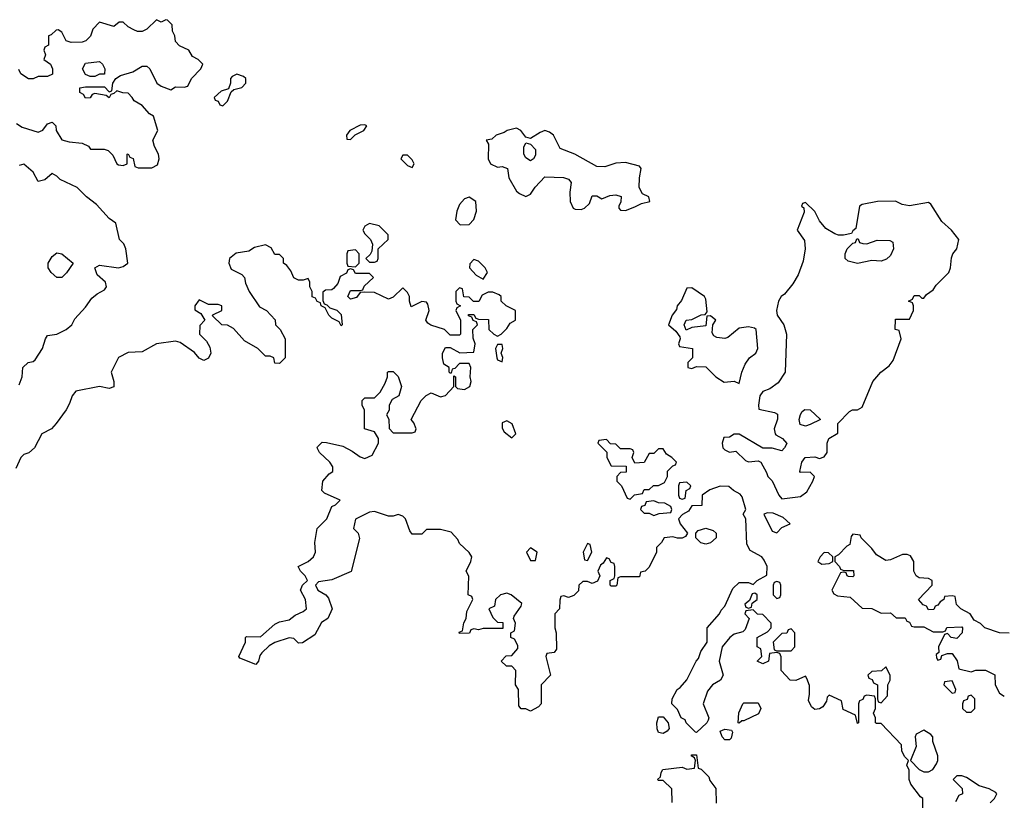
# Model space of a CAD drawing. Header units: inches. Extents: x 2601682 to 2755810, y 449311 to 584050.
# Tile 379 of 505: x 2712533 to 2716690, y 516578 to 519878. Entities that reach past the tile are written whole.
import ezdxf

# ---------------------------------------------------------------- set-up
doc = ezdxf.new("R2010")
doc.units = ezdxf.units.IN
doc.header["$MEASUREMENT"] = 0
doc.layers.add('C7511', color=7, linetype='Continuous')

msp = doc.modelspace()

# ---------------------------------------------------------------- linework, layer by layer
at = {"layer": 'C7511', "color": 2, "elevation": 2}
for points in [[(2712519.6, 519439.6), (2712543.6, 519423.6), (2712610, 519402.8), (2712630, 519411.3), (2712650, 519438), (2712670, 519444.7), (2712684.7, 519430), (2712686, 519410), (2712711.1, 519371.1), (2712742, 519362), (2712796.9, 519356.9), (2712823.6, 519343.6), (2712832, 519332), (2712889.1, 519330.9), (2712906, 519326), (2712925.4, 519305.4), (2712942, 519270), (2712950, 519264.7), (2712970, 519262), (2712986, 519270), (2712986, 519310), (2712990, 519312), (2712998, 519298), (2713011.6, 519291.6), (2713018, 519258), (2713032.7, 519252.7), (2713090, 519252), (2713114.6, 519265.4), (2713122, 519290), (2713119, 519310), (2713102, 519342), (2713095.3, 519370), (2713115.3, 519410), (2713098, 519470), (2713081.2, 519481.2), (2713050, 519515.3), (2713015.3, 519535.3), (2713008, 519550), (2712990, 519568), (2712968.7, 519568.7), (2712942, 519578), (2712930, 519566), (2712918, 519562), (2712910, 519548), (2712898, 519558), (2712850, 519566), (2712838, 519562), (2712830, 519548), (2712810, 519546), (2712802, 519562), (2712786, 519570), (2712786, 519590), (2712810, 519594), (2712890, 519594), (2712910, 519574), (2712922, 519578), (2712926, 519610), (2712938, 519630), (2712958, 519642), (2713010, 519658), (2713050, 519682), (2713070, 519682), (2713082, 519670), (2713112, 519610), (2713130, 519598), (2713170, 519582), (2713190, 519594), (2713227.3, 519592.7), (2713242, 519598), (2713258, 519630), (2713298, 519670), (2713306, 519690), (2713286, 519710), (2713262, 519722), (2713246, 519750), (2713207.3, 519767.3), (2713190, 519786), (2713188, 519810), (2713178, 519830), (2713176.4, 519856.4), (2713156.4, 519876.4), (2713150, 519878), (2713130, 519868), (2713110, 519878), (2713070, 519838), (2713050, 519828), (2713030, 519828), (2713014.6, 519834.6), (2712990, 519848), (2712970, 519868), (2712952.7, 519867.3), (2712930, 519848.7), (2712870, 519868), (2712842, 519838), (2712831.3, 519808.7), (2712811.3, 519788.7), (2712796.9, 519783.1), (2712750, 519782), (2712729, 519789), (2712710, 519826), (2712694.6, 519834.6), (2712686.4, 519833.6), (2712665.4, 519814.6), (2712654, 519810), (2712654, 519770), (2712638, 519762), (2712634, 519750), (2712642, 519730), (2712634, 519710), (2712662, 519690), (2712671.1, 519671.1), (2712671.6, 519648.4), (2712650, 519638), (2712610, 519638), (2712590, 519628), (2712570, 519628.7), (2712538, 519650), (2712528.4, 519668.4)], [(2712530, 518336), (2712542.7, 518370), (2712545.2, 518410), (2712568.7, 518430), (2712590, 518434.8), (2712597.6, 518442.4), (2712629.2, 518490), (2712641.2, 518530), (2712650, 518544.7), (2712690, 518550.7), (2712729, 518570), (2712753.2, 518590), (2712764.7, 518615.3), (2712810, 518664.7), (2712837.2, 518702.8), (2712859, 518721), (2712890, 518738), (2712899, 518750), (2712895.3, 518770), (2712860.2, 518800.2), (2712849.3, 518830.7), (2712870, 518841), (2712950, 518830.8), (2712970, 518836), (2712988.7, 518850), (2712981.2, 518910), (2712972, 518932), (2712954, 518950), (2712939, 519019), (2712910, 519038), (2712857.5, 519097.5), (2712815.3, 519130), (2712775.3, 519170), (2712703.7, 519203.7), (2712690, 519218), (2712670, 519228), (2712638, 519202), (2712610, 519195.3), (2712590, 519234), (2712550, 519268.7), (2712530, 519262)], [(2716346, 516550), (2716346, 516590), (2716336.4, 516596.4), (2716295.3, 516650), (2716288.7, 516670), (2716288.7, 516710), (2716278, 516730), (2716286, 516750), (2716270, 516766), (2716258, 516790), (2716256.4, 516816.4), (2716170, 516906), (2716150, 516906), (2716146, 516910), (2716146, 516930), (2716138, 516950), (2716146, 516970), (2716146, 517010), (2716142, 517022), (2716110, 517026), (2716098, 517022), (2716092.7, 517007.3), (2716078, 517002), (2716074, 516990), (2716074, 516910), (2716070, 516906), (2716062, 516942), (2716010, 516966), (2716002, 517002), (2715950, 517026), (2715942, 517018), (2715939.6, 517000.4), (2715923.6, 516976.4), (2715910, 516968), (2715890, 516966), (2715876.4, 516976.4), (2715863.1, 517003.1), (2715868, 517030), (2715867.3, 517067.3), (2715856.4, 517096.4), (2715850, 517106), (2715810, 517088), (2715786, 517090), (2715748, 517130), (2715747.3, 517187.3), (2715742, 517202), (2715730, 517206), (2715698, 517202), (2715694, 517170), (2715670, 517158), (2715646, 517170), (2715666, 517190), (2715662, 517222), (2715646, 517230), (2715646, 517270), (2715690, 517294), (2715706, 517310), (2715706, 517330), (2715670, 517366), (2715648.4, 517368.4), (2715630, 517386), (2715598, 517382), (2715594, 517370), (2715612, 517350), (2715596, 517304), (2715586, 517294), (2715550, 517284), (2715531.3, 517270), (2715498, 517230), (2715486, 517170), (2715502.8, 517110), (2715491.3, 517090), (2715458, 517070), (2715436.9, 517043.1), (2715418, 516990), (2715442, 516930), (2715439.6, 516920.4), (2715434, 516910), (2715390, 516868.7), (2715386, 516870), (2715346, 516910), (2715342, 516922), (2715326, 516930), (2715310, 516966), (2715286, 516990), (2715288, 517010), (2715308.7, 517050), (2715322, 517058), (2715348.9, 517091.1), (2715388.7, 517170), (2715399, 517181), (2715408.7, 517210), (2715435.3, 517250), (2715435.3, 517310), (2715488, 517370), (2715494.6, 517385.4), (2715510, 517402), (2715544, 517476), (2715570, 517502), (2715610, 517502), (2715630, 517494), (2715646, 517510), (2715687.3, 517532.7), (2715688, 517570), (2715676.4, 517596.4), (2715666, 517610), (2715616.4, 517636.4), (2715603.1, 517663.1), (2715598, 517770), (2715588, 517790), (2715598, 517810), (2715583.1, 517863.1), (2715574.6, 517874.6), (2715546, 517890), (2715527.3, 517907.3), (2715490, 517908), (2715446.4, 517893.6), (2715414, 517870), (2715412.7, 517827.3), (2715370, 517826), (2715356.9, 517803.1), (2715331.6, 517788.4), (2715314, 517770), (2715322, 517750), (2715352, 517710), (2715343.6, 517696.4), (2715330, 517688.7), (2715310, 517688.7), (2715290, 517695.3), (2715254, 517690), (2715242, 517670), (2715222, 517650), (2715222, 517630), (2715190, 517566), (2715174, 517550), (2715154, 517546), (2715150, 517526), (2715070, 517526), (2715058, 517522), (2715054, 517490), (2715050, 517486), (2715030, 517486), (2715026, 517490), (2715026, 517510), (2715042, 517518), (2715046, 517530), (2715046, 517570), (2715042, 517582), (2715030, 517586), (2715022, 517602), (2715010, 517606), (2714996.9, 517583.1), (2714984.7, 517575.3), (2714974, 517550), (2714982, 517530), (2714972.7, 517507.3), (2714950, 517498), (2714930, 517506), (2714910, 517506), (2714894, 517490), (2714892.7, 517467.3), (2714872.7, 517447.3), (2714850, 517438), (2714830, 517446), (2714818, 517442), (2714812.7, 517427.3), (2714812, 517390), (2714792, 517370), (2714792, 517310), (2714798, 517290), (2714799.6, 517220.4), (2714790, 517206), (2714758, 517202), (2714754, 517190), (2714774, 517110), (2714734, 517070), (2714734, 516990), (2714723.6, 516976.4), (2714690, 516958), (2714670, 516968), (2714650, 516968), (2714640.4, 516980.4), (2714638, 517050), (2714626, 517070), (2714628, 517130), (2714610, 517148), (2714588, 517148), (2714566, 517170), (2714587.3, 517192.7), (2714610, 517194), (2714636.4, 517223.6), (2714636.4, 517236.4), (2714622, 517262), (2714606, 517270), (2714606, 517290), (2714622, 517298), (2714626, 517330), (2714618, 517350), (2714620.4, 517359.6), (2714650, 517402), (2714652.5, 517412.5), (2714608, 517450), (2714590, 517457.2), (2714562, 517450), (2714542, 517430), (2714538, 517402), (2714514, 517390), (2714530, 517354), (2714550, 517334), (2714572.7, 517332.7), (2714572.7, 517307.3), (2714490, 517308), (2714470, 517302), (2714450, 517306), (2714438, 517302), (2714431.6, 517288.4), (2714390, 517286), (2714388, 517292), (2714402, 517298), (2714408.4, 517331.6), (2714418, 517350), (2714420.4, 517379.6), (2714446, 517430), (2714442, 517442), (2714426, 517450), (2714428.4, 517528.4), (2714418, 517550), (2714438, 517590), (2714442, 517610), (2714430, 517628), (2714390, 517666), (2714383.1, 517683.1), (2714354, 517714), (2714310, 517726), (2714250, 517726), (2714230, 517706), (2714190, 517706), (2714180.4, 517720.4), (2714162, 517770), (2714150, 517782), (2714130, 517788.7), (2714110, 517782), (2714090, 517782), (2714030, 517802), (2714010, 517799), (2713951.1, 517768.9), (2713942, 517730), (2713961, 517710), (2713967.1, 517687.1), (2713932, 517548), (2713850, 517513.2), (2713794.8, 517505.2), (2713781, 517490), (2713791.3, 517470), (2713824.7, 517450), (2713836, 517436), (2713852, 517390), (2713834, 517350), (2713807.3, 517332.7), (2713778.8, 517281.2), (2713727.3, 517247.3), (2713710, 517246), (2713690, 517266), (2713670, 517268), (2713610, 517249), (2713586, 517234), (2713555.3, 517204.7), (2713546.8, 517193.2), (2713541, 517170), (2713530, 517155.3), (2713462, 517182), (2713458, 517190), (2713486, 517250), (2713486, 517270), (2713490, 517274), (2713550, 517272), (2713610, 517326), (2713630, 517336), (2713670, 517344.7), (2713695.5, 517364.5), (2713730, 517378.8), (2713744, 517390), (2713739, 517430), (2713718, 517470), (2713726, 517490), (2713748, 517510), (2713738, 517530), (2713718, 517550), (2713708.7, 517570), (2713750, 517591), (2713773.2, 517610), (2713781.2, 517630), (2713779, 517670), (2713788, 517730), (2713828.7, 517770), (2713850, 517822), (2713866, 517830), (2713886, 517850), (2713819, 517879), (2713808.7, 517890), (2713813.2, 517930), (2713839.3, 517960.7), (2713855.3, 517970), (2713855.3, 517990), (2713842, 518010), (2713798, 518050), (2713788, 518070), (2713790, 518074), (2713810, 518094), (2713827.3, 518092.7), (2713896.8, 518076.8), (2713936.8, 518056.8), (2713970, 518032), (2713990, 518024.7), (2714020.4, 518039.6), (2714048, 518090), (2714048, 518110), (2714030, 518138), (2713988.7, 518150), (2713988, 518230), (2713978, 518250), (2713978, 518270), (2713990, 518282), (2714030, 518282), (2714054.6, 518305.4), (2714076.4, 518343.6), (2714086, 518370), (2714086, 518390), (2714090, 518392), (2714110, 518392), (2714130, 518372), (2714144.7, 518330), (2714134, 518290), (2714105.4, 518274.6), (2714092, 518250), (2714092, 518230), (2714082, 518210), (2714091.3, 518191.3), (2714092.7, 518152.7), (2714110, 518134), (2714190, 518134), (2714202, 518138), (2714206, 518150), (2714196.4, 518176.4), (2714186, 518190), (2714228, 518270), (2714248.9, 518291.1), (2714270, 518302), (2714310, 518286), (2714330, 518292), (2714366, 518330), (2714366, 518374), (2714372, 518370), (2714372, 518330), (2714381, 518321), (2714410, 518316), (2714433.2, 518330), (2714439, 518350), (2714435.3, 518370), (2714438, 518410), (2714430, 518426), (2714390, 518426), (2714370, 518406), (2714358, 518402), (2714354, 518386), (2714350, 518386), (2714346, 518390), (2714346, 518410), (2714324, 518424), (2714318, 518450), (2714318, 518470), (2714330, 518494), (2714350, 518494), (2714391.6, 518471.6), (2714450, 518474), (2714455.3, 518510), (2714447.3, 518532.7), (2714446, 518570), (2714466, 518590), (2714462, 518602), (2714447.3, 518607.3), (2714442, 518622), (2714427.3, 518627.3), (2714427.3, 518632.7), (2714450, 518634), (2714458, 518618), (2714470, 518614), (2714512.7, 518612.7), (2714514, 518570), (2714534, 518550), (2714550, 518542), (2714566, 518550), (2714590, 518574), (2714603.1, 518596.9), (2714626, 518610), (2714626, 518650), (2714586, 518670), (2714566, 518690), (2714566, 518710), (2714556.4, 518716.4), (2714530, 518728), (2714510, 518728), (2714484.7, 518715.3), (2714471.6, 518688.4), (2714448, 518688), (2714430, 518706), (2714407.3, 518707.3), (2714402, 518742), (2714390, 518746), (2714374, 518730), (2714374, 518690), (2714378, 518678), (2714394, 518670), (2714378, 518662), (2714374, 518650), (2714394, 518610), (2714394, 518550), (2714390, 518546), (2714350, 518546), (2714326, 518570), (2714268.4, 518588.4), (2714256.4, 518596.4), (2714248, 518610), (2714262, 518650), (2714256.4, 518676.4), (2714250, 518686), (2714230, 518688), (2714186, 518666), (2714178, 518690), (2714178, 518710), (2714170, 518726), (2714150, 518746), (2714110, 518706), (2714090, 518698), (2714030, 518726), (2713990, 518728), (2713970, 518726), (2713955.3, 518704.7), (2713930, 518698), (2713918, 518710), (2713930, 518734), (2713970, 518734), (2713982, 518738), (2713987.3, 518752.7), (2714026, 518790), (2714010, 518806), (2713950, 518806), (2713942, 518822), (2713930, 518826), (2713918, 518822), (2713912.7, 518807.3), (2713886, 518794), (2713876, 518764), (2713856.9, 518743.1), (2713850, 518738), (2713823.6, 518736.4), (2713812.7, 518727.3), (2713812.7, 518692.7), (2713818, 518678), (2713830, 518674), (2713842, 518662), (2713871.6, 518651.6), (2713890, 518634), (2713894, 518590), (2713890, 518586), (2713882, 518602), (2713850, 518618), (2713838, 518630), (2713822, 518662), (2713806, 518670), (2713802, 518682), (2713788, 518688), (2713782, 518702), (2713767.3, 518707.3), (2713768, 518730), (2713758, 518750), (2713758, 518770), (2713750, 518786), (2713730, 518778), (2713710, 518778), (2713690, 518788), (2713678, 518818), (2713660.4, 518840.4), (2713646, 518850), (2713646, 518870), (2713630, 518886), (2713610, 518886), (2713594.6, 518914.6), (2713570, 518928), (2713523.6, 518916.4), (2713499.6, 518900.4), (2713447.1, 518892.9), (2713418, 518870), (2713416, 518850), (2713425.4, 518825.4), (2713470, 518802), (2713482, 518790), (2713486, 518766), (2713502, 518730), (2713545.4, 518665.4), (2713574, 518650), (2713610.9, 518610.9), (2713612, 518590), (2713632, 518570), (2713654, 518530), (2713654, 518450), (2713630, 518426), (2713610, 518428), (2713606, 518450), (2713590, 518458), (2713570, 518458), (2713538, 518490), (2713482, 518522), (2713434.6, 518574.6), (2713410, 518588), (2713386, 518590), (2713347.3, 518627.3), (2713348.4, 518631.6), (2713386, 518650), (2713386, 518670), (2713370, 518675.3), (2713330, 518675.3), (2713290, 518695.3), (2713272, 518670), (2713272.7, 518652.7), (2713296.9, 518636.9), (2713314, 518610), (2713292.7, 518587.3), (2713292, 518550), (2713320.7, 518520.7), (2713335.2, 518495.2), (2713339.1, 518470), (2713330, 518449), (2713310, 518439), (2713290, 518449), (2713270, 518473.2), (2713210, 518515.3), (2713190, 518521.2), (2713110, 518509), (2713050, 518476), (2712990, 518472.4), (2712950, 518451.3), (2712919.1, 518390), (2712930.7, 518350), (2712930, 518328), (2712910, 518321.2), (2712869.3, 518329.3), (2712770, 518309.3), (2712753.4, 518290), (2712743.1, 518256.9), (2712729, 518231), (2712686.7, 518173.3), (2712666.8, 518150), (2712626, 518130), (2712594.8, 518070), (2712570.4, 518049.6), (2712550, 518042.7), (2712537.3, 518030), (2712516.3, 517983.7)], [(2716710, 517288), (2716670, 517288.7), (2716608, 517310), (2716590, 517328), (2716563.1, 517343.1), (2716546, 517370), (2716506, 517390), (2716488.4, 517408.4), (2716482, 517442), (2716470, 517446), (2716438, 517442), (2716434, 517430), (2716419.6, 517420.4), (2716410, 517406), (2716398, 517402), (2716392.7, 517387.3), (2716370, 517386), (2716362, 517402), (2716347.3, 517407.3), (2716328, 517430), (2716386, 517490), (2716386, 517510), (2716370, 517518), (2716330, 517522), (2716318, 517530), (2716308, 517550), (2716308, 517590), (2716294.6, 517614.6), (2716280.4, 517620.4), (2716259.6, 517620.4), (2716210, 517598), (2716190, 517595.3), (2716150, 517618), (2716130, 517646), (2716086, 517690), (2716082, 517702), (2716050, 517706), (2716043.6, 517696.4), (2716038, 517662), (2716025.4, 517654.6), (2715990, 517618), (2715974, 517610), (2715974, 517590), (2715994, 517570), (2715998, 517558), (2716012.7, 517552.7), (2716052.7, 517552.7), (2716054, 517530), (2716050, 517526), (2716032.7, 517527.3), (2716026, 517530), (2716022, 517542), (2716010, 517546), (2715998, 517542), (2715962, 517470), (2715970, 517454), (2715985.4, 517445.4), (2716039.6, 517439.6), (2716090, 517394), (2716130, 517392), (2716170, 517372), (2716210, 517374), (2716232.7, 517352.7), (2716272, 517352), (2716278, 517338), (2716290, 517334), (2716298, 517318), (2716310, 517314), (2716350, 517314), (2716390, 517294), (2716430, 517294), (2716442, 517298), (2716448, 517312), (2716510, 517314), (2716514, 517310), (2716512, 517290), (2716490, 517266), (2716466, 517270), (2716450, 517286), (2716438, 517282), (2716412, 517230), (2716414, 517206), (2716402, 517198), (2716403.6, 517183.6), (2716410, 517174), (2716422, 517178), (2716426, 517194), (2716450, 517202), (2716470, 517202), (2716491.6, 517171.6), (2716498, 517138), (2716550, 517124.7), (2716570, 517132), (2716610, 517131), (2716650, 517111.3), (2716652, 517070), (2716670, 517034), (2716690, 517022)], [(2715287.3, 516572.7), (2715286, 516630), (2715250, 516666), (2715230, 516666), (2715226, 516670), (2715238, 516682), (2715240.4, 516699.6), (2715248.4, 516711.6), (2715330, 516722), (2715350, 516714), (2715382, 516718), (2715386, 516750), (2715382, 516762), (2715368, 516770), (2715370, 516774), (2715390, 516774), (2715398, 516718), (2715410, 516714), (2715442, 516682), (2715446.4, 516666.4), (2715471.6, 516631.6), (2715474, 516570)], [(2716630, 516572), (2716648, 516590), (2716658, 516610), (2716654.6, 516614.6), (2716626, 516630), (2716584, 516644), (2716530, 516678), (2716510, 516686), (2716490, 516686), (2716474, 516670), (2716512, 516632), (2716514, 516610), (2716498, 516602), (2716483.6, 516576.4)]]:
    msp.add_lwpolyline(points, dxfattribs=at)
for points in [[(2712830, 519638), (2712810, 519646), (2712798, 519670), (2712810, 519694), (2712870, 519702), (2712882, 519690), (2712892, 519670), (2712890, 519648), (2712870, 519648), (2712850, 519638)], [(2713450, 519648), (2713430, 519638), (2713422, 519630), (2713422, 519610), (2713414, 519586), (2713383.6, 519576.4), (2713354, 519550), (2713358, 519538), (2713370, 519534), (2713378, 519518), (2713390, 519514), (2713410, 519534), (2713426, 519574), (2713436.4, 519583.6), (2713470, 519592), (2713488, 519610), (2713488, 519630), (2713478, 519638)], [(2713990, 519434), (2713970, 519432.3), (2713926, 519410), (2713912, 519390), (2713914, 519374), (2713930, 519372), (2713948.4, 519391.6), (2713986, 519410), (2713998, 519430)], [(2714630, 519420.7), (2714591.3, 519410), (2714578.8, 519401.2), (2714544.7, 519390), (2714526.8, 519373.2), (2714502, 519370), (2714512, 519352), (2714511, 519290), (2714521, 519270), (2714550, 519256), (2714570, 519258), (2714592, 519250), (2714598, 519210), (2714630, 519154), (2714643.6, 519143.6), (2714670, 519132), (2714690, 519142), (2714708.9, 519171.1), (2714750, 519214), (2714828.9, 519211.1), (2714850, 519204.7), (2714861, 519190), (2714854.9, 519150), (2714856.3, 519110), (2714870, 519082), (2714878, 519078), (2714903.1, 519076.9), (2714918, 519082), (2714938, 519102), (2714950, 519134), (2714970, 519134), (2714990, 519122), (2715024.7, 519135.3), (2715050, 519138), (2715072, 519132), (2715071.3, 519108.7), (2715062, 519090), (2715062, 519082), (2715070, 519074), (2715090, 519072), (2715130, 519088), (2715158.4, 519101.6), (2715192.7, 519110), (2715188.7, 519130), (2715162.9, 519142.9), (2715148.7, 519170), (2715149, 519210), (2715156.3, 519250), (2715150, 519259.5), (2715090, 519274.7), (2715050, 519271.6), (2715002.8, 519257.2), (2714970, 519258.4), (2714877.2, 519310), (2714814.5, 519334.5), (2714787, 519390), (2714770, 519403.6), (2714750, 519409.6), (2714730, 519402.4), (2714690, 519376), (2714670, 519382), (2714649.2, 519410)], [(2714690, 519282), (2714670, 519295.3), (2714661.2, 519310), (2714660.9, 519339.1), (2714670, 519358), (2714690, 519352), (2714710.8, 519330), (2714710, 519306), (2714702, 519290)], [(2714170, 519306), (2714150, 519306), (2714142, 519290), (2714170, 519262), (2714190, 519254), (2714198, 519270), (2714190, 519286)], [(2714430, 519128.7), (2714410, 519122), (2714390, 519098), (2714378.8, 519070), (2714372.7, 519032.7), (2714392, 519012), (2714430, 519014), (2714450, 519034), (2714462, 519070), (2714458, 519110)], [(2716230, 519111.3), (2716154, 519110), (2716090, 519097.6), (2716079.1, 519090), (2716063.6, 518996.4), (2716050, 518986), (2716044.7, 518975.3), (2716011.3, 518968.7), (2715990, 518968.7), (2715974, 518974), (2715937, 518997), (2715909.4, 519029.4), (2715890, 519068.7), (2715850, 519106), (2715838, 519102), (2715834, 519090), (2715843.6, 519083.6), (2715845.4, 519065.4), (2715815.3, 518990), (2715845.8, 518945.8), (2715848.8, 518910), (2715841.1, 518858.9), (2715819.3, 518800.7), (2715797.2, 518762.8), (2715761.4, 518718.6), (2715748.5, 518710), (2715736.4, 518690), (2715728.5, 518650), (2715730.7, 518630), (2715759.5, 518590), (2715770.4, 518550), (2715764, 518390), (2715735.6, 518344.4), (2715700.4, 518319.6), (2715670, 518308), (2715658, 518290), (2715652, 518250), (2715654, 518234), (2715719.6, 518219.6), (2715732.7, 518212.7), (2715732, 518192), (2715718, 518150), (2715722, 518130), (2715724.7, 518124.7), (2715754, 518110), (2715771.1, 518088.9), (2715762, 518070), (2715750, 518058), (2715710, 518068.7), (2715670, 518068.7), (2715570, 518128), (2715550, 518128), (2715530, 518115.3), (2715506.4, 518113.6), (2715498, 518090), (2715502, 518070), (2715510, 518062), (2715530, 518052), (2715556, 518056), (2715596.9, 518016.9), (2715610, 518011.3), (2715650, 518016), (2715662, 518010), (2715686.4, 517966.4), (2715691, 517950), (2715710.4, 517930.4), (2715737.3, 517870), (2715750, 517854.8), (2715830, 517864.7), (2715855.5, 517884.5), (2715882, 517930), (2715888, 517950), (2715870, 517968), (2715830, 517966), (2715826, 517970), (2715835.3, 518010), (2715848.7, 518030), (2715890, 518032), (2715910, 518024.7), (2715930, 518032), (2715942, 518050), (2715942, 518090), (2715948.7, 518110), (2715987.3, 518132.7), (2715987.3, 518172.7), (2716036.4, 518223.6), (2716049.1, 518230.9), (2716070, 518231.3), (2716090, 518242), (2716135.3, 518350), (2716168.7, 518390), (2716203.2, 518416.8), (2716221.2, 518438.8), (2716254, 518530), (2716246, 518566), (2716228.7, 518570), (2716230, 518614), (2716290, 518614), (2716306, 518650), (2716306, 518670), (2716302, 518682), (2716286, 518690), (2716302, 518698), (2716310, 518714), (2716330, 518714), (2716342, 518702), (2716350, 518702), (2716362, 518718), (2716390, 518738), (2716402.9, 518757.1), (2716456, 518810), (2716462.7, 518830), (2716467, 518873), (2716472.7, 518890), (2716489, 518910), (2716498, 518950), (2716466.6, 518990), (2716425.6, 519025.6), (2716379.3, 519099.3), (2716370, 519106.6), (2716290, 519091.5), (2716258.4, 519098.4)], [(2714010, 519018), (2713990, 519006), (2713982, 518990), (2713990, 518974), (2714014, 518950), (2714022, 518930), (2714019.6, 518900.4), (2714012.7, 518887.3), (2713994, 518870), (2714010, 518854), (2714030, 518854), (2714042, 518858), (2714046, 518870), (2714046, 518910), (2714088, 518950), (2714088, 518970), (2714050, 519008)], [(2716110, 518932), (2716153.2, 518946.8), (2716206.4, 518946.4), (2716218.8, 518938.8), (2716222.8, 518910), (2716210, 518882), (2716193.2, 518866.8), (2716170, 518859), (2716130, 518862), (2716070, 518849), (2716030, 518858), (2716018, 518870), (2716018, 518890), (2716026, 518910), (2716050, 518934), (2716062, 518938), (2716067.3, 518952.7), (2716072.7, 518952.7), (2716078, 518938), (2716092.7, 518932.7)], [(2713950, 518906), (2713918, 518902), (2713914, 518890), (2713914, 518850), (2713918, 518838), (2713950, 518834), (2713966, 518850), (2713966, 518890)], [(2712710, 518789.3), (2712689.2, 518790), (2712665.2, 518810), (2712653.2, 518830), (2712653.2, 518850), (2712670, 518878), (2712690, 518893.4), (2712711, 518890), (2712758, 518850), (2712730, 518808.7)], [(2714450, 518866), (2714432.7, 518847.3), (2714432, 518830), (2714459.6, 518799.6), (2714490, 518782), (2714508, 518810), (2714498, 518830), (2714470, 518858)], [(2715370, 518746), (2715350, 518744), (2715327, 518693), (2715308.2, 518670), (2715305.5, 518654.5), (2715287.3, 518630), (2715272, 518590), (2715303.6, 518563.6), (2715319.6, 518539.6), (2715322, 518530), (2715314, 518510), (2715318, 518498), (2715374, 518490), (2715374, 518450), (2715354, 518430), (2715354, 518410), (2715370, 518404.7), (2715390, 518414), (2715430, 518412), (2715472, 518370), (2715507.1, 518347.1), (2715550, 518352), (2715570, 518342), (2715581.2, 518390), (2715596.2, 518423.8), (2715614.5, 518450), (2715640.9, 518470), (2715649.3, 518490), (2715642, 518570), (2715635.5, 518575.5), (2715610, 518580.9), (2715570, 518576.2), (2715523.1, 518536.9), (2715510, 518531.8), (2715476.5, 518536.5), (2715463.1, 518543.1), (2715456.4, 518556.4), (2715459, 518590), (2715471.3, 518610), (2715450, 518628), (2715434, 518626), (2715430, 518586), (2715370, 518578), (2715347.3, 518567.3), (2715338, 518590), (2715346, 518610), (2715370, 518612), (2715410, 518632), (2715427.3, 518632.7), (2715435.3, 518644.7), (2715430, 518698), (2715424, 518710)], [(2714570, 518506), (2714550, 518506), (2714542, 518490), (2714547.3, 518450), (2714550, 518442), (2714570, 518434), (2714572.3, 518452.3), (2714566, 518470), (2714573.2, 518490)], [(2715850, 518162), (2715828.7, 518168.7), (2715824, 518190), (2715828.9, 518211.1), (2715836.4, 518223.6), (2715848.4, 518231.6), (2715870, 518231.3), (2715914, 518190), (2715870, 518168.7)], [(2714590, 518184), (2714570, 518175.3), (2714570, 518154), (2714578, 518138), (2714610, 518112), (2714628, 518130), (2714611.7, 518171.7)], [(2715010, 518106), (2714978, 518102), (2714974, 518090), (2715012, 518052), (2715012, 518030), (2715030, 517994), (2715092.7, 517992.7), (2715092.7, 517967.3), (2715070, 517966), (2715054, 517950), (2715054, 517930), (2715074, 517910), (2715098, 517858), (2715110, 517854), (2715128.4, 517871.6), (2715162, 517878), (2715170, 517894), (2715190, 517894), (2715208.7, 517911.3), (2715230, 517912), (2715255.3, 517924.7), (2715268, 517950), (2715268.4, 517971.6), (2715290, 517994), (2715302, 517998), (2715306, 518010), (2715286, 518030), (2715263.1, 518043.1), (2715250, 518066), (2715230, 518066), (2715210, 518046), (2715190, 518046), (2715170, 518008), (2715130, 518006), (2715118, 518030), (2715126, 518050), (2715122, 518062), (2715110, 518066), (2715070, 518066), (2715050, 518086), (2715027.3, 518087.3)], [(2715350, 517926), (2715318, 517922), (2715314, 517910), (2715314, 517870), (2715318, 517858), (2715330, 517854), (2715342, 517858), (2715346, 517890), (2715362, 517898), (2715366, 517910)], [(2715210, 517846), (2715178, 517842), (2715172.7, 517827.3), (2715158, 517822), (2715154, 517810), (2715170, 517794), (2715190, 517794), (2715210, 517784.7), (2715232.7, 517792.7), (2715282, 517798), (2715286, 517810), (2715282, 517822), (2715256.4, 517836.4), (2715230, 517838)], [(2715690, 517795.3), (2715674, 517790), (2715710, 517718), (2715730, 517712), (2715750, 517734), (2715786, 517750), (2715756.4, 517776.4), (2715714.6, 517794.6)], [(2715430, 517664), (2715409.2, 517669.2), (2715388, 517690), (2715388, 517710), (2715398, 517722), (2715429.3, 517730.7), (2715460.7, 517720.7), (2715474, 517710), (2715474, 517690), (2715450, 517669)], [(2714930, 517666), (2714912, 517630), (2714918, 517598), (2714930, 517594), (2714948, 517630), (2714942, 517662)], [(2714690, 517648), (2714672, 517630), (2714690, 517594), (2714710, 517594), (2714718, 517630)], [(2715930, 517628), (2715912, 517610), (2715902, 517590), (2715919.6, 517579.6), (2715950, 517582), (2715966, 517590), (2715966, 517610), (2715947.3, 517627.3)], [(2715730, 517506), (2715718, 517502), (2715714, 517490), (2715714, 517450), (2715730, 517434), (2715742, 517438), (2715746, 517450), (2715746, 517490), (2715742, 517502)], [(2715636.4, 517456.4), (2715625.4, 517454.6), (2715614, 517426), (2715594, 517410), (2715598, 517398), (2715610, 517394), (2715622, 517398), (2715626, 517414), (2715646, 517430), (2715646, 517450)], [(2715790, 517306), (2715778, 517302), (2715772, 517288), (2715750, 517286), (2715714, 517250), (2715718, 517218), (2715730, 517214), (2715790, 517214), (2715806, 517230), (2715806, 517290)], [(2716190, 517146), (2716171.6, 517128.4), (2716130, 517126), (2716114, 517110), (2716118, 517098), (2716132.7, 517092.7), (2716138, 517078), (2716154, 517070), (2716154, 517010), (2716158, 516998), (2716170, 516994), (2716196.4, 517023.6), (2716198, 517070), (2716208, 517090), (2716208, 517110)], [(2716470, 517086), (2716438, 517082), (2716434, 517070), (2716470, 517034), (2716482, 517038), (2716486, 517050)], [(2715570, 516908), (2715566, 516910), (2715568.9, 516951.1), (2715586, 516990), (2715590, 516994), (2715650, 516994), (2715662, 516970), (2715652.7, 516947.3), (2715590, 516918), (2715582, 516918)], [(2716550, 517026), (2716538, 517022), (2716532.7, 517007.3), (2716518, 517002), (2716514, 516990), (2716514, 516970), (2716530, 516954), (2716550, 516954), (2716566, 516970), (2716566, 517010)], [(2715250, 516864), (2715230, 516868.7), (2715223.7, 516883.7), (2715222.7, 516910), (2715230, 516934), (2715250, 516934), (2715271.3, 516910), (2715274.4, 516885.6), (2715266.4, 516873.6)], [(2715510, 516838), (2715498, 516850), (2715490, 516874), (2715510, 516882), (2715538, 516878), (2715542, 516870), (2715536, 516844), (2715530, 516838)], [(2716350, 516878), (2716318, 516862), (2716314, 516850), (2716318, 516810), (2716294, 516750), (2716330, 516712), (2716350, 516702), (2716370, 516702), (2716388.4, 516711.6), (2716403.1, 516736.9), (2716408.7, 516750), (2716408.7, 516770), (2716388.7, 516830), (2716388, 516850), (2716380.4, 516860.4)]]:
    msp.add_lwpolyline(points, close=True, dxfattribs=at)

doc.saveas('drawing.dxf')
